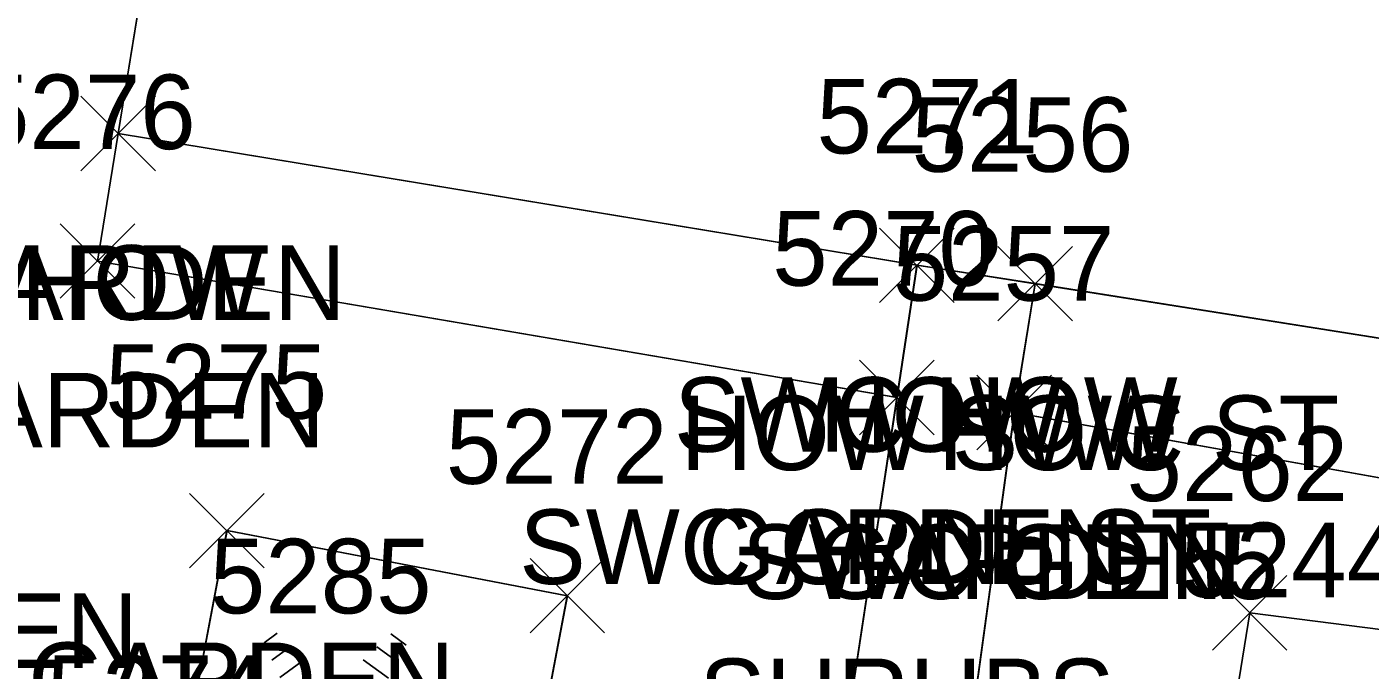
# Model space of a CAD drawing. Extents: x 1554668 to 1563881, y 831386 to 834374.
# Drawn here: x 1562169.36 to 1562205.41, y 833056.54 to 833073.79 of the extents above; entities that cross this region are included whole.
import ezdxf

# ---------------------------------------------------------------- set-up
doc = ezdxf.new("R2010")
doc.units = 0
for name, color, linetype in [('L_A', 7, 'Continuous'), ('L_I', 7, 'Continuous'), ('L_TIC', 7, 'Continuous'), ('LAPB', 7, 'Continuous'), ('LBC', 7, 'Continuous'), ('LELB', 7, 'Continuous'), ('LTC', 7, 'Continuous'), ('R_A', 7, 'Continuous'), ('R_C', 7, 'Continuous'), ('R_I', 7, 'Continuous'), ('R_TIC', 7, 'Continuous'), ('RSW', 7, 'Continuous')]:
    doc.layers.add(name, color=color, linetype=linetype)

msp = doc.modelspace()

# ---------------------------------------------------------------- linework, layer by layer
at = {"layer": 'L_TIC'}
for points in [[(1562170.811, 833069.931), (1562172.811, 833071.931)], [(1562172.811, 833069.931), (1562170.811, 833071.931)], [(1562170.811, 833069.931), (1562172.811, 833071.931)], [(1562172.811, 833069.931), (1562170.811, 833071.931)], [(1562170.256, 833066.509), (1562172.256, 833068.509)], [(1562172.256, 833066.509), (1562170.256, 833068.509)], [(1562192.245, 833066.393), (1562194.245, 833068.393)], [(1562194.245, 833066.393), (1562192.245, 833068.393)], [(1562195.419, 833065.902), (1562197.419, 833067.902)], [(1562197.419, 833065.902), (1562195.419, 833067.902)], [(1562191.709, 833062.847), (1562193.709, 833064.847)], [(1562193.709, 833062.847), (1562191.709, 833064.847)], [(1562194.855, 833062.446), (1562196.855, 833064.446)], [(1562196.855, 833062.446), (1562194.855, 833064.446)], [(1562173.728, 833059.278), (1562175.728, 833061.278)], [(1562175.728, 833059.278), (1562173.728, 833061.278)], [(1562173.728, 833059.278), (1562175.728, 833061.278)], [(1562175.728, 833059.278), (1562173.728, 833061.278)], [(1562182.864, 833057.534), (1562184.864, 833059.534)], [(1562184.864, 833057.534), (1562182.864, 833059.534)], [(1562182.864, 833057.534), (1562184.864, 833059.534)], [(1562184.864, 833057.534), (1562182.864, 833059.534)], [(1562201.175, 833057.073), (1562203.175, 833059.073)], [(1562203.175, 833057.073), (1562201.175, 833059.073)], [(1562201.175, 833057.073), (1562203.175, 833059.073)], [(1562203.175, 833057.073), (1562201.175, 833059.073)]]:
    msp.add_lwpolyline(points, dxfattribs=at)
at = {"layer": 'LAPB'}
for points in [[(1562192.709, 833063.847), (1562171.256, 833067.509), (1562171.811, 833070.931)], [(1562192.713, 833063.848), (1562171.258, 833067.505), (1562171.813, 833070.927)], [(1562192.713, 833063.848), (1562171.258, 833067.505), (1562171.813, 833070.927)], [(1562192.713, 833063.848), (1562171.258, 833067.505), (1562171.813, 833070.927)], [(1562218.752, 833063.206), (1562217.916, 833059.502), (1562195.855, 833063.446)], [(1562218.753, 833063.207), (1562217.913, 833059.501), (1562195.861, 833063.449)], [(1562218.753, 833063.207), (1562217.913, 833059.501), (1562195.861, 833063.449)], [(1562218.753, 833063.207), (1562217.913, 833059.501), (1562195.861, 833063.449)], [(1562183.864, 833058.534), (1562182.277, 833050.174), (1562173.149, 833051.937), (1562174.728, 833060.278)], [(1562183.866, 833058.532), (1562182.279, 833050.173), (1562173.153, 833051.94), (1562174.732, 833060.279)], [(1562183.866, 833058.532), (1562182.279, 833050.173), (1562173.153, 833051.94), (1562174.732, 833060.279)], [(1562183.866, 833058.532), (1562182.279, 833050.173), (1562173.153, 833051.94), (1562174.732, 833060.279)], [(1562183.864, 833058.534), (1562174.728, 833060.278)], [(1562183.866, 833058.532), (1562174.732, 833060.279)], [(1562183.866, 833058.532), (1562174.732, 833060.279)], [(1562183.866, 833058.532), (1562174.732, 833060.279)]]:
    msp.add_lwpolyline(points, dxfattribs=at)
at = {"layer": 'LBC'}
for points in [[(1562223.414, 833097.542), (1562218.688, 833068.289), (1562217.955, 833063.489), (1562196.419, 833066.902), (1562193.245, 833067.393), (1562171.811, 833070.931), (1562174.901, 833089.922), (1562175.843, 833095.918), (1562177.274, 833104.926)], [(1562223.416, 833097.543), (1562218.691, 833068.291), (1562217.952, 833063.488), (1562196.419, 833066.899), (1562193.25, 833067.396), (1562171.813, 833070.927), (1562174.904, 833089.925), (1562175.845, 833095.917), (1562177.277, 833104.926)], [(1562223.416, 833097.543), (1562218.691, 833068.291), (1562217.952, 833063.488), (1562196.419, 833066.899), (1562193.25, 833067.396), (1562171.813, 833070.927), (1562174.904, 833089.925), (1562175.845, 833095.917), (1562177.277, 833104.926)], [(1562223.416, 833097.543), (1562218.691, 833068.291), (1562217.952, 833063.488), (1562196.419, 833066.899), (1562193.25, 833067.396), (1562171.813, 833070.927), (1562174.904, 833089.925), (1562175.845, 833095.917), (1562177.277, 833104.926)]]:
    msp.add_lwpolyline(points, dxfattribs=at)
at = {"layer": 'LELB'}
for points in [[(1562261.303, 833097.403), (1562257.186, 833069.762), (1562258.273, 833047.778), (1562223.288, 833055.384), (1562202.175, 833058.073)], [(1562261.303, 833097.403), (1562257.186, 833069.762), (1562258.269, 833047.78), (1562223.289, 833055.383), (1562202.178, 833058.072)], [(1562261.303, 833097.403), (1562257.186, 833069.762), (1562258.269, 833047.78), (1562223.289, 833055.383), (1562202.178, 833058.072)], [(1562261.303, 833097.403), (1562257.186, 833069.762), (1562258.269, 833047.78), (1562223.289, 833055.383), (1562202.178, 833058.072)], [(1562289.147, 833093.74), (1562282.415, 833063.33), (1562275.774, 833032.91), (1562261.029, 833034.873), (1562242.413, 833039.273), (1562213.676, 833043.006), (1562200.203, 833045.858), (1562202.175, 833058.073)], [(1562289.144, 833093.737), (1562282.415, 833063.33), (1562275.775, 833032.909), (1562261.031, 833034.872), (1562242.415, 833039.271), (1562213.674, 833043.007), (1562200.203, 833045.856), (1562202.178, 833058.072)], [(1562289.144, 833093.737), (1562282.415, 833063.33), (1562275.775, 833032.909), (1562261.031, 833034.872), (1562242.415, 833039.271), (1562213.674, 833043.007), (1562200.203, 833045.856), (1562202.178, 833058.072)], [(1562289.144, 833093.737), (1562282.415, 833063.33), (1562275.775, 833032.909), (1562261.031, 833034.872), (1562242.415, 833039.271), (1562213.674, 833043.007), (1562200.203, 833045.856), (1562202.178, 833058.072)]]:
    msp.add_lwpolyline(points, dxfattribs=at)
at = {"layer": 'LTC'}
for p, q in [((1562175.726, 833057.268), (1562176.081, 833057.525)), ((1562179.124, 833057.508), (1562179.543, 833057.204)), ((1562175.936, 833056.802), (1562176.465, 833057.187)), ((1562178.753, 833057.16), (1562179.303, 833056.761)), ((1562176.145, 833056.337), (1562176.849, 833056.848)), ((1562178.382, 833056.812), (1562179.061, 833056.318))]:
    msp.add_line(p, q, dxfattribs=at)
at = {"layer": 'R_TIC'}
for points in [[(1562192.245, 833066.393), (1562194.245, 833068.393)], [(1562194.245, 833066.393), (1562192.245, 833068.393)], [(1562195.419, 833065.902), (1562197.419, 833067.902)], [(1562197.419, 833065.902), (1562195.419, 833067.902)], [(1562191.709, 833062.847), (1562193.709, 833064.847)], [(1562193.709, 833062.847), (1562191.709, 833064.847)], [(1562194.855, 833062.446), (1562196.855, 833064.446)], [(1562196.855, 833062.446), (1562194.855, 833064.446)]]:
    msp.add_lwpolyline(points, dxfattribs=at)
at = {"layer": 'RSW'}
for points in [[(1562196.419, 833066.899), (1562195.861, 833063.449), (1562193.376, 833045.406), (1562192.87, 833043.604), (1562189.661, 833044.023), (1562190.051, 833046.341), (1562192.713, 833063.848), (1562193.25, 833067.396)], [(1562196.419, 833066.899), (1562195.861, 833063.449), (1562193.376, 833045.406), (1562192.87, 833043.604), (1562189.661, 833044.023), (1562190.051, 833046.341), (1562192.713, 833063.848), (1562193.25, 833067.396)], [(1562196.419, 833066.899), (1562195.861, 833063.449), (1562193.376, 833045.406), (1562192.87, 833043.604), (1562189.661, 833044.023), (1562190.051, 833046.341), (1562192.713, 833063.848), (1562193.25, 833067.396)], [(1562196.419, 833066.902), (1562195.855, 833063.446), (1562193.377, 833045.409), (1562192.864, 833043.602), (1562189.661, 833044.025), (1562190.048, 833046.342), (1562192.709, 833063.847), (1562193.245, 833067.393)]]:
    msp.add_lwpolyline(points, dxfattribs=at)

# ---------------------------------------------------------------- texts
at = {"layer": 'L_A'}
for s, p in [('GARDEN', (1562166.481, 833065.931)), ('HOW', (1562169.197, 833065.931)), ('GARDEN', (1562165.925, 833062.509)), ('HOW', (1562190.631, 833062.393)), ('HOW', (1562193.805, 833061.902)), ('GARDEN', (1562187.379, 833058.847)), ('GARDEN', (1562190.524, 833058.446)), ('GARDEN', (1562160.904, 833056.596)), ('GARDEN', (1562160.904, 833056.596)), ('GARDEN', (1562169.397, 833055.278)), ('GARDEN', (1562169.397, 833055.278))]:
    msp.add_text(s, height=2, dxfattribs=at).set_placement(p)
at = {"layer": 'L_I'}
for s, p in [('5276', (1562167.941, 833070.509)), ('5271', (1562190.552, 833070.393)), ('5256', (1562193.104, 833069.902)), ('5270', (1562189.363, 833066.847)), ('5257', (1562192.595, 833066.446)), ('5275', (1562171.468, 833063.278)), ('5275', (1562171.468, 833063.278)), ('5272', (1562180.605, 833061.534)), ('5272', (1562180.605, 833061.534)), ('5262', (1562198.868, 833061.073)), ('5262', (1562198.868, 833061.073)), ('5244', (1562200.314, 833058.494)), ('5244', (1562200.314, 833058.494)), ('5285', (1562174.271, 833058.06)), ('5274', (1562169.889, 833054.937))]:
    msp.add_text(s, height=2, dxfattribs=at).set_placement(p)
at = {"layer": 'R_A'}
for s, p in [('SWC HOW', (1562186.725, 833062.393)), ('HOW SWC ST', (1562186.899, 833061.902)), ('SWC GDN5 ST', (1562182.575, 833058.847)), ('SWC GDN5', (1562188.548, 833058.446))]:
    msp.add_text(s, height=2, dxfattribs=at).set_placement(p)
at = {"layer": 'R_C'}
msp.add_text('SHRUBS', height=2, dxfattribs=at).set_placement((1562187.402, 833054.847))
at = {"layer": 'R_I'}
for s, p in [('5271', (1562190.552, 833070.393)), ('5256', (1562193.104, 833069.902)), ('5270', (1562189.363, 833066.847)), ('5257', (1562192.595, 833066.446))]:
    msp.add_text(s, height=2, dxfattribs=at).set_placement(p)

doc.saveas('drawing.dxf')
